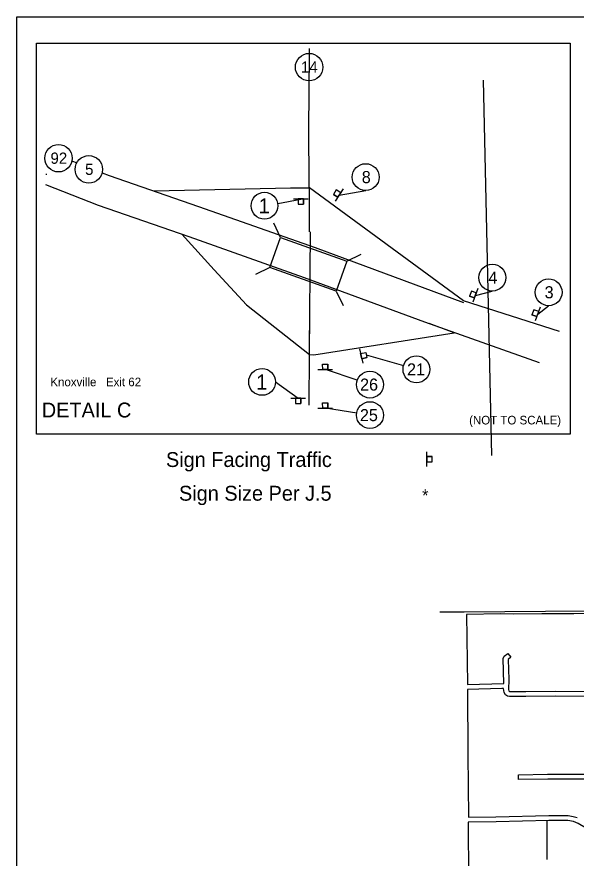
# Model space of a CAD drawing. Extents: x 10133 to 81668, y 5524 to 11018.
# Drawn here: x 20933 to 21778, y 8671 to 9944 of the extents above; entities that cross this region are included whole.
import ezdxf

# ---------------------------------------------------------------- set-up
doc = ezdxf.new("R2010")
doc.units = 0
for name, color, linetype in [('Default', 7, 'Continuous'), ('DisBoundDim', 7, 'Continuous'), ('DisCLMLOR', 7, 'Continuous'), ('DisCLMLSUR', 7, 'Continuous'), ('DsnShtRevisedText', 7, 'Continuous'), ('Level 3', 7, 'Continuous'), ('trf_Signal_(Temp)_Layout', 7, 'Continuous'), ('trf_SignNumber_Text', 7, 'Continuous')]:
    doc.layers.add(name, color=color, linetype=linetype)

msp = doc.modelspace()

# ---------------------------------------------------------------- linework, layer by layer
at = {"layer": 'Default'}
for p, q in [((21375.2, 9618.4), (21374.9, 9685.2)), ((21331.2, 9609.8), (21320.9, 9631.5)), ((21431.6, 9574.3), (21453.2, 9584.6)), ((21315.2, 9564.5), (21293.6, 9554.2)), ((21415.5, 9529), (21425.9, 9507.3))]:
    msp.add_line(p, q, dxfattribs=at)
for points in [[(21374.7, 9685.2), (21373.9, 9781.7), (21374.7, 9822.5), (21374.9, 9896.2)], [(21650.9, 9280.2), (21638.1, 9848.3)], [(21022.9, 9723), (21017.2, 9725.2)], [(20976.6, 9705.8), (20977.7, 9705.8)], [(21608.2, 9511.4), (21383.9, 9594.3), (21207.8, 9656.7), (21072.6, 9703.5), (21062, 9707.6)], [(21722.8, 9420.2), (21549.5, 9481.9), (21367.5, 9549.2), (21193.2, 9611), (21056, 9658.4), (20976.6, 9689.6)], [(21374.4, 9684.9), (21346.3, 9684.9), (21140.2, 9680.1)], [(21752.9, 9468), (21607.8, 9514), (21374.9, 9685.2)], [(21181.8, 9614.9), (21231, 9560.9), (21279.6, 9508.2), (21374.9, 9432.8), (21375.7, 9506.6)], [(21374.7, 9356.5), (21374.9, 9432.8), (21376.4, 9618.4)], [(21374.9, 9432.8), (21381.5, 9432.7), (21593.8, 9465.8), (21555.8, 9479.7)], [(21572.3, 9043.4), (21608.8, 9043.7), (21731.9, 9044.5), (21857.5, 9045.2), (21981.1, 9045.8), (22105.7, 9046.6), (22229.1, 9047.1), (22347.7, 9047.6), (22473, 9048.3), (22597.4, 9048.8), (22723.2, 9049.3), (22721.9, 9174.6), (22719.7, 9300.4), (22810.4, 9300.5)], [(21572.3, 9043.4), (21608.8, 9043.7)], [(21608.8, 9043.7), (21731.9, 9044.5)], [(21823.1, 9042), (21774.8, 9040.7), (21726.2, 9040.7), (21682.9, 9039.9), (21664.2, 9040.5), (21612.6, 9039.7), (21614, 8933.5), (21668.9, 8935), (21667.9, 8973.1), (21669.3, 8976.5), (21675, 8980.6), (21679.5, 8974.7), (21675.3, 8971.5), (21676.3, 8941.1), (21676, 8926), (21676.4, 8924), (21677.7, 8923), (21702, 8922.7), (21746.7, 8923.3), (21791.3, 8922.9)], [(21731.9, 9044.5), (21857.5, 9045.2)], [(21791.2, 8915.4), (21746.8, 8915.8), (21702, 8915.2), (21677.7, 8915.4), (21674.4, 8916.1), (21671.5, 8918.1), (21669.3, 8921.6), (21668.5, 8927.5), (21665.9, 8927.6), (21614.1, 8926), (21614.3, 8827.6), (21615.3, 8732.8), (21657, 8733.1), (21737.1, 8735.2), (21766, 8735.1), (21773.7, 8734), (21780, 8732.1)], [(21806.8, 8790.4), (21735.2, 8790.5), (21691.2, 8789.5), (21691, 8797), (21735.1, 8798), (21791.7, 8797.9)], [(21698.9, 8639.9), (21745.3, 8640.6), (21792.2, 8642.4), (21792.6, 8682.9), (21794, 8686.2), (21798.4, 8692.5), (21801.6, 8699.9), (21805.1, 8704.1), (21799.1, 8711.3), (21792.5, 8716.8), (21781.2, 8723.2), (21774.3, 8726.2), (21765.7, 8727.6), (21737.2, 8727.7), (21657.2, 8725.6), (21615.2, 8725.3), (21615.3, 8639.5), (21698.9, 8639.9)], [(21733.8, 8727.7), (21734.1, 8668.6)]]:
    msp.add_lwpolyline(points, dxfattribs=at)
msp.add_lwpolyline([(21415.5, 9529), (21315.2, 9564.5), (21331.2, 9609.8), (21431.6, 9574.3)], close=True, dxfattribs=at)
for centre in [(21374.5, 9867.9), (20995.5, 9730), (21041.4, 9713.2)]:
    msp.add_circle(centre, 20.8, dxfattribs=at)
at = {"layer": 'DisBoundDim'}
for p, q in [((21415.4, 9682), (21411.1, 9675.3)), ((21426, 9683.7), (21414, 9665)), ((21422.2, 9677.7), (21415.4, 9682)), ((21351, 9668.6), (21373.2, 9668.5)), ((21358.1, 9668.6), (21358.1, 9660.6)), ((21366.1, 9668.5), (21366.1, 9660.5)), ((21417.9, 9671), (21411.1, 9675.3)), ((21358.1, 9660.6), (21366.1, 9660.5)), ((21619.8, 9528.9), (21617, 9521.4)), ((21627.3, 9526.1), (21619.8, 9528.9)), ((21629.8, 9532.7), (21622, 9512)), ((21624.5, 9518.6), (21617, 9521.4)), ((21714.1, 9500.7), (21711.3, 9493.2)), ((21721.6, 9497.9), (21714.1, 9500.7)), ((21724.1, 9504.5), (21716.3, 9483.8)), ((21718.8, 9490.4), (21711.3, 9493.2)), ((21450.7, 9441.3), (21455.6, 9419.7)), ((21452.2, 9434.4), (21460, 9436.2)), ((21460, 9436.2), (21461.8, 9428.4)), ((21454, 9426.6), (21461.8, 9428.4)), ((21387.9, 9410.3), (21410, 9410.4)), ((21395, 9410.3), (21394.9, 9418.3)), ((21394.9, 9418.3), (21402.9, 9418.3)), ((21403, 9410.3), (21402.9, 9418.3)), ((21346.9, 9367), (21369.1, 9366.9)), ((21354, 9367), (21354, 9359)), ((21362, 9366.9), (21362, 9358.9)), ((21395, 9351.9), (21394.9, 9359.9)), ((21394.9, 9359.9), (21402.9, 9359.9)), ((21403, 9351.9), (21402.9, 9359.9)), ((21354, 9359), (21362, 9358.9)), ((21387.9, 9351.8), (21410, 9351.9)), ((21552.6, 9263.6), (21552.6, 9285.7)), ((21552.6, 9278.6), (21560.6, 9278.6)), ((21552.6, 9270.6), (21560.6, 9270.6)), ((21560.6, 9270.6), (21560.6, 9278.6))]:
    msp.add_line(p, q, dxfattribs=at)
at = {"layer": 'DisCLMLOR'}
for p, q in [((21415.4, 9682), (21411.1, 9675.3)), ((21415.4, 9682), (21411.1, 9675.3)), ((21415.4, 9682), (21411.1, 9675.3)), ((21415.4, 9682), (21411.1, 9675.3)), ((21422.2, 9677.7), (21415.4, 9682)), ((21422.2, 9677.7), (21415.4, 9682)), ((21422.2, 9677.7), (21415.4, 9682)), ((21422.2, 9677.7), (21415.4, 9682)), ((21417.9, 9671), (21422.2, 9677.7)), ((21417.9, 9671), (21422.2, 9677.7)), ((21417.9, 9671), (21422.2, 9677.7)), ((21417.9, 9671), (21422.2, 9677.7)), ((21358.1, 9668.6), (21358.1, 9660.6)), ((21366.1, 9668.5), (21358.1, 9668.6)), ((21358.1, 9668.6), (21358.1, 9660.6)), ((21366.1, 9668.5), (21358.1, 9668.6)), ((21358.1, 9668.6), (21358.1, 9660.6)), ((21366.1, 9668.5), (21358.1, 9668.6)), ((21366.1, 9668.5), (21358.1, 9668.6)), ((21358.1, 9668.6), (21358.1, 9660.6)), ((21366.1, 9660.5), (21366.1, 9668.5)), ((21366.1, 9660.5), (21366.1, 9668.5)), ((21366.1, 9660.5), (21366.1, 9668.5)), ((21366.1, 9660.5), (21366.1, 9668.5)), ((21411.1, 9675.3), (21417.9, 9671)), ((21411.1, 9675.3), (21417.9, 9671)), ((21411.1, 9675.3), (21417.9, 9671)), ((21411.1, 9675.3), (21417.9, 9671)), ((21358.1, 9660.6), (21366.1, 9660.5)), ((21358.1, 9660.6), (21366.1, 9660.5)), ((21358.1, 9660.6), (21366.1, 9660.5)), ((21358.1, 9660.6), (21366.1, 9660.5)), ((21619.8, 9528.9), (21617, 9521.4)), ((21619.8, 9528.9), (21617, 9521.4)), ((21619.8, 9528.9), (21617, 9521.4)), ((21619.8, 9528.9), (21617, 9521.4)), ((21627.3, 9526.1), (21619.8, 9528.9)), ((21627.3, 9526.1), (21619.8, 9528.9)), ((21627.3, 9526.1), (21619.8, 9528.9)), ((21627.3, 9526.1), (21619.8, 9528.9)), ((21624.5, 9518.6), (21627.3, 9526.1)), ((21624.5, 9518.6), (21627.3, 9526.1)), ((21624.5, 9518.6), (21627.3, 9526.1)), ((21624.5, 9518.6), (21627.3, 9526.1)), ((21617, 9521.4), (21624.5, 9518.6)), ((21617, 9521.4), (21624.5, 9518.6)), ((21617, 9521.4), (21624.5, 9518.6)), ((21617, 9521.4), (21624.5, 9518.6)), ((21714.1, 9500.7), (21711.3, 9493.2)), ((21714.1, 9500.7), (21711.3, 9493.2)), ((21714.1, 9500.7), (21711.3, 9493.2)), ((21714.1, 9500.7), (21711.3, 9493.2)), ((21721.6, 9497.9), (21714.1, 9500.7)), ((21721.6, 9497.9), (21714.1, 9500.7)), ((21721.6, 9497.9), (21714.1, 9500.7)), ((21721.6, 9497.9), (21714.1, 9500.7)), ((21711.3, 9493.2), (21718.8, 9490.4)), ((21711.3, 9493.2), (21718.8, 9490.4)), ((21711.3, 9493.2), (21718.8, 9490.4)), ((21711.3, 9493.2), (21718.8, 9490.4)), ((21718.8, 9490.4), (21721.6, 9497.9)), ((21718.8, 9490.4), (21721.6, 9497.9)), ((21718.8, 9490.4), (21721.6, 9497.9)), ((21718.8, 9490.4), (21721.6, 9497.9)), ((21452.2, 9434.4), (21460, 9436.2)), ((21452.2, 9434.4), (21460, 9436.2)), ((21452.2, 9434.4), (21460, 9436.2)), ((21452.2, 9434.4), (21460, 9436.2)), ((21460, 9436.2), (21461.8, 9428.4)), ((21460, 9436.2), (21461.8, 9428.4)), ((21460, 9436.2), (21461.8, 9428.4)), ((21460, 9436.2), (21461.8, 9428.4)), ((21454, 9426.6), (21452.2, 9434.4)), ((21454, 9426.6), (21452.2, 9434.4)), ((21454, 9426.6), (21452.2, 9434.4)), ((21454, 9426.6), (21452.2, 9434.4)), ((21461.8, 9428.4), (21454, 9426.6)), ((21461.8, 9428.4), (21454, 9426.6)), ((21461.8, 9428.4), (21454, 9426.6)), ((21461.8, 9428.4), (21454, 9426.6)), ((21395, 9410.3), (21394.9, 9418.3)), ((21394.9, 9418.3), (21402.9, 9418.3)), ((21395, 9410.3), (21394.9, 9418.3)), ((21394.9, 9418.3), (21402.9, 9418.3)), ((21395, 9410.3), (21394.9, 9418.3)), ((21394.9, 9418.3), (21402.9, 9418.3)), ((21394.9, 9418.3), (21402.9, 9418.3)), ((21395, 9410.3), (21394.9, 9418.3)), ((21403, 9410.3), (21395, 9410.3)), ((21403, 9410.3), (21395, 9410.3)), ((21403, 9410.3), (21395, 9410.3)), ((21403, 9410.3), (21395, 9410.3)), ((21402.9, 9418.3), (21403, 9410.3)), ((21402.9, 9418.3), (21403, 9410.3)), ((21402.9, 9418.3), (21403, 9410.3)), ((21402.9, 9418.3), (21403, 9410.3)), ((21354, 9367), (21354, 9359)), ((21362, 9366.9), (21354, 9367)), ((21354, 9367), (21354, 9359)), ((21362, 9366.9), (21354, 9367)), ((21354, 9367), (21354, 9359)), ((21362, 9366.9), (21354, 9367)), ((21362, 9366.9), (21354, 9367)), ((21354, 9367), (21354, 9359)), ((21362, 9358.9), (21362, 9366.9)), ((21362, 9358.9), (21362, 9366.9)), ((21362, 9358.9), (21362, 9366.9)), ((21362, 9358.9), (21362, 9366.9)), ((21395, 9351.9), (21394.9, 9359.9)), ((21394.9, 9359.9), (21402.9, 9359.9)), ((21395, 9351.9), (21394.9, 9359.9)), ((21394.9, 9359.9), (21402.9, 9359.9)), ((21395, 9351.9), (21394.9, 9359.9)), ((21394.9, 9359.9), (21402.9, 9359.9)), ((21394.9, 9359.9), (21402.9, 9359.9)), ((21395, 9351.9), (21394.9, 9359.9)), ((21402.9, 9359.9), (21403, 9351.9)), ((21402.9, 9359.9), (21403, 9351.9)), ((21402.9, 9359.9), (21403, 9351.9)), ((21402.9, 9359.9), (21403, 9351.9)), ((21354, 9359), (21362, 9358.9)), ((21354, 9359), (21362, 9358.9)), ((21354, 9359), (21362, 9358.9)), ((21354, 9359), (21362, 9358.9)), ((21403, 9351.9), (21395, 9351.9)), ((21403, 9351.9), (21395, 9351.9)), ((21403, 9351.9), (21395, 9351.9)), ((21403, 9351.9), (21395, 9351.9)), ((21560.6, 9278.6), (21552.6, 9278.6)), ((21552.6, 9278.6), (21552.6, 9270.6)), ((21560.6, 9278.6), (21552.6, 9278.6)), ((21552.6, 9278.6), (21552.6, 9270.6)), ((21560.6, 9278.6), (21552.6, 9278.6)), ((21552.6, 9278.6), (21552.6, 9270.6)), ((21560.6, 9278.6), (21552.6, 9278.6)), ((21552.6, 9278.6), (21552.6, 9270.6)), ((21552.6, 9270.6), (21560.6, 9270.6)), ((21552.6, 9270.6), (21560.6, 9270.6)), ((21552.6, 9270.6), (21560.6, 9270.6)), ((21552.6, 9270.6), (21560.6, 9270.6)), ((21560.6, 9270.6), (21560.6, 9278.6)), ((21560.6, 9270.6), (21560.6, 9278.6)), ((21560.6, 9270.6), (21560.6, 9278.6)), ((21560.6, 9270.6), (21560.6, 9278.6))]:
    msp.add_line(p, q, dxfattribs=at)
at = {"layer": 'DisCLMLSUR'}
for p, q in [((21420, 9674.3), (21460, 9681.1)), ((21327, 9661.7), (21362, 9668)), ((21625.9, 9522.4), (21651.5, 9529)), ((21720.2, 9494.1), (21736.6, 9506.8)), ((21460.9, 9432.3), (21517.2, 9416.1)), ((21447.2, 9393.9), (21399, 9410.3)), ((21323.7, 9391.5), (21358, 9366.9)), ((21446.4, 9344.4), (21399, 9351.9))]:
    msp.add_line(p, q, dxfattribs=at)
at = {"layer": 'Level 3'}
msp.add_lwpolyline([(20932.5, 9944), (24067.5, 9944), (24067.5, 7924), (20932.5, 7924)], close=True, dxfattribs=at)
at = {"layer": 'trf_Signal_(Temp)_Layout'}
msp.add_lwpolyline([(20962.3, 9312.4), (20962.3, 9904.4), (21769, 9904.4), (21769, 9312.4)], close=True, dxfattribs=at)
at = {"layer": 'trf_SignNumber_Text'}
for centre in [(21460, 9701.4), (21307, 9658.1), (21651.5, 9549.3), (21736.6, 9527.1), (21536.8, 9410.5), (21303.4, 9391.5), (21466.5, 9387.4), (21466.5, 9341.2)]:
    msp.add_circle(centre, 20.3, dxfattribs=at)

# ---------------------------------------------------------------- texts
at = {"layer": 'Default'}
for s, p in [('14', (21362.1, 9859.5)), ('92', (20983.4, 9721.6)), ('5', (21035.7, 9704.8))]:
    msp.add_text(s, height=17, dxfattribs=at).set_placement(p)
for s, rotation, p in [('Knoxville   Exit 62', 0.0084, (20983.2, 9384.9)), ('(NOT TO SCALE)', 0.0279, (21616.4, 9327.1))]:
    msp.add_text(s, height=13, rotation=rotation, dxfattribs=at).set_placement(p)
at = {"layer": 'DisCLMLSUR'}
for s, p in [('  DETAIL C', (20953.5, 9337.7)), ('Sign Facing Traffic', (21158, 9262.7))]:
    msp.add_text(s, height=22.5, dxfattribs=at).set_placement(p)
at = {"layer": 'DsnShtRevisedText'}
for s, height, p in [('Sign Size Per J.5', 22.5, (21177.7, 9211.7)), ('*', 18.3, (21545.4, 9210.5))]:
    msp.add_text(s, height=height, dxfattribs=at).set_placement(p)
at = {"layer": 'trf_SignNumber_Text'}
for s, height, p in [('8', 18.3, (21454.1, 9692.3)), ('1', 22.8, (21298.1, 9646.5)), ('4', 18.3, (21645.6, 9540.2)), ('3', 18.3, (21730.6, 9518)), ('21', 18.26, (21522.5, 9401.3)), ('1', 22.8, (21294.5, 9379.9)), ('26', 18.26, (21451.5, 9378.3)), ('25', 18.26, (21451.3, 9332.1))]:
    msp.add_text(s, height=height, dxfattribs=at).set_placement(p)

doc.saveas('drawing.dxf')
